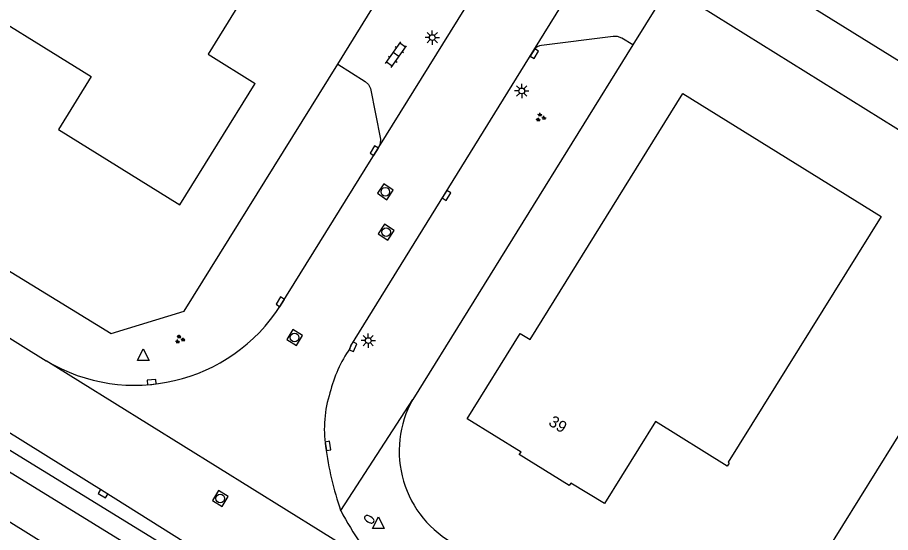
# Model space of a CAD drawing. Extents: x 128000 to 131008, y 398996 to 402500.
# Drawn here: x 128661 to 128736.8, y 400331.4 to 400376 of the extents above; entities that cross this region are included whole.
import ezdxf

# ---------------------------------------------------------------- set-up
doc = ezdxf.new("R2010")
doc.units = 0
for name, color, linetype in [('gg-afsc-hekwerk', 7, 'Continuous'), ('gg-anno-huisnummerreeks BGT', 7, 'Continuous'), ('gg-bbg-hoofdgebouw', 7, 'Continuous'), ('gg-knt-bovenkant onderkant talud', 7, 'Continuous'), ('gg-knt-onverhard', 7, 'Continuous'), ('gg-knt-verharding', 7, 'Continuous'), ('gt-grn-groengrens', 7, 'Continuous'), ('gt-grn-weggrens', 7, 'Continuous'), ('gt-symb-brandkraan', 7, 'Continuous'), ('gt-symb-groenvak', 7, 'Continuous'), ('gt-symb-klinker verharding', 7, 'Continuous'), ('gt-symb-kolk', 7, 'Continuous'), ('gt-symb-lichtmast', 7, 'Continuous'), ('gt-symb-rioolschacht', 7, 'Continuous'), ('gt-symb-waterafsluiter', 7, 'Continuous')]:
    doc.layers.add(name, color=color, linetype=linetype)

# ---------------------------------------------------------------- blocks, each defined once
blk = doc.blocks.new('gt0-GRVAK')
at = {"layer": 'gt-symb-groenvak'}
for p, q in [((-0.11, 0.189), (-0.228, 0.24)), ((-0.182, 0.153), (0.088, 0.153)), ((-0.091, 0.211), (-0.156, 0.322)), ((-0.047, 0.214), (-0.047, 0.393)), ((-0.004, 0.211), (0.061, 0.322)), ((0.015, 0.189), (0.133, 0.24)), ((0.262, -0.052), (0.197, 0.059)), ((0.305, -0.049), (0.305, 0.13)), ((0.349, -0.052), (0.414, 0.059)), ((-0.245, -0.228), (-0.363, -0.177)), ((-0.318, -0.264), (-0.047, -0.264)), ((-0.226, -0.206), (-0.291, -0.095)), ((-0.183, -0.203), (-0.183, -0.024)), ((-0.139, -0.206), (-0.074, -0.095)), ((-0.12, -0.228), (-0.002, -0.177)), ((0.243, -0.074), (0.125, -0.023)), ((0.17, -0.11), (0.441, -0.11)), ((0.368, -0.074), (0.486, -0.023))]:
    blk.add_line(p, q, dxfattribs=at)
blk = doc.blocks.new('gt0-KOLK')
at = {"layer": 'gt-symb-kolk'}
blk.add_lwpolyline([(0, 0), (0.375, 0), (0.375, 0.4), (-0.375, 0.4), (-0.375, 0), (0, 0)], dxfattribs=at)
blk = doc.blocks.new('gt0-WAFSL')
at = {"layer": 'gt-symb-waterafsluiter'}
for p, q in [((-0.5, -0.333), (0, 0.667)), ((0, 0.667), (0.5, -0.333)), ((0.5, -0.333), (-0.5, -0.333))]:
    blk.add_line(p, q, dxfattribs=at)
blk = doc.blocks.new('gt0-RS')
at = {"layer": 'gt-symb-rioolschacht'}
blk.add_lwpolyline([(-0.5, -0.5), (0.5, -0.5), (0.5, 0.5), (-0.5, 0.5)], close=True, dxfattribs=at)
blk.add_circle((0, 0), 0.375, dxfattribs=at)
blk = doc.blocks.new('gt0-KL1')
at = {"layer": 'gt-symb-klinker verharding'}
for p, q in [((-1.15, 0.3), (1.15, 0.3)), ((-1, -0.3), (-1, 0.3)), ((-0.5, 0.3), (-0.5, 0.45)), ((0, -0.3), (0, 0.3)), ((0.5, 0.3), (0.5, 0.45)), ((1, -0.3), (1, 0.3)), ((-1.15, -0.3), (1.15, -0.3)), ((-0.5, -0.45), (-0.5, -0.3)), ((0.5, -0.45), (0.5, -0.3))]:
    blk.add_line(p, q, dxfattribs=at)
blk = doc.blocks.new('gt0-LMAST')
at = {"layer": 'gt-symb-lichtmast'}
for p, q in [((-0.182, 0.173), (-0.447, 0.438)), ((-0.005, 0.246), (-0.005, 0.621)), ((0.172, 0.173), (0.437, 0.438)), ((-0.255, -0.004), (-0.63, -0.004)), ((-0.182, -0.181), (-0.447, -0.446)), ((-0.005, -0.254), (-0.005, -0.629)), ((0.437, -0.446), (0.172, -0.181)), ((0.245, -0.004), (0.62, -0.004))]:
    blk.add_line(p, q, dxfattribs=at)
blk.add_circle((-0.005, -0.004), 0.25, dxfattribs=at)
blk = doc.blocks.new('gt0-BR')
at = {"layer": 'gt-symb-brandkraan'}
for centre, radius, start, end in [((-0.244, 0), 0.206, 107.56694, 252.43307), ((0.599, -2.664), 3, 106.89205, 107.56694), ((0, -0.691), 0.938, 73.10799, 106.89205), ((-0.599, -2.664), 3, 72.43309, 73.10799), ((0.244, 0), 0.206, 287.56695, 72.43309), ((0.599, 2.664), 3, 252.43307, 253.10797), ((0, 0.691), 0.938, 253.10797, 286.89206), ((-0.599, 2.664), 3, 286.89206, 287.56695)]:
    blk.add_arc(centre, radius, start, end, dxfattribs=at)

msp = doc.modelspace()

# ---------------------------------------------------------------- linework, layer by layer
at = {"layer": 'gg-afsc-hekwerk'}
for p, q in [((128688.826, 400371.975), (128695.123, 400382.248)), ((128749.369, 400358.896), (128717.554, 400378.683)), ((128716.628, 400377.194), (128714.421, 400373.644)), ((128714.421, 400373.644), (128695.31, 400342.904)), ((128722.51, 400315.693), (128749.369, 400358.896))]:
    msp.add_line(p, q, dxfattribs=at)
msp.add_lwpolyline([(128654.074, 400357.859), (128669.144, 400348.617), (128675.483, 400350.566), (128688.826, 400371.975)], dxfattribs=at)
msp.add_arc((128703.272, 400338.43), 9.133, 150.66759, 242.45221, dxfattribs=at)
at = {"layer": 'gg-bbg-hoofdgebouw'}
for points in [[(128790.891, 400364.467), (128779.584, 400346.214), (128728.596, 400377.801), (128739.888, 400396.03)], [(128683.614, 400382.634), (128677.552, 400372.848), (128681.63, 400370.316)], [(128655.424, 400378.348), (128667.403, 400370.91), (128664.555, 400366.323), (128675.089, 400359.782), (128681.63, 400370.316)], [(128711.948, 400333.875), (128709.039, 400335.655), (128708.894, 400335.462), (128704.565, 400338.14), (128704.718, 400338.338), (128700.041, 400341.233), (128704.635, 400348.634), (128705.52, 400348.105), (128718.749, 400369.445), (128735.96, 400358.768), (128722.706, 400337.458), (128722.785, 400337.383), (128722.613, 400337.114), (128716.384, 400340.987), (128711.948, 400333.875)]]:
    msp.add_lwpolyline(points, dxfattribs=at)
at = {"layer": 'gg-knt-bovenkant onderkant talud'}
for points in [[(128333.496, 400540.287), (128368.981, 400518.876), (128448.044, 400469.606), (128530.679, 400418.551), (128612.627, 400367.814), (128696.848, 400316.073), (128778.01, 400265.253), (128862.147, 400212.764), (128956.549, 400154.069), (129038.301, 400103.216), (129119.96, 400052.676), (129148.424, 400034.861), (129162.188, 400026.426)], [(129161.484, 400025.581), (129147.644, 400033.809), (129119.343, 400051.529), (129037.273, 400102.358), (128861.134, 400211.854), (128777.308, 400263.921), (128695.395, 400315.045), (128612.029, 400366.286), (128529.887, 400417.265), (128447.459, 400468.282), (128368.182, 400517.109), (128331.965, 400538.201)]]:
    msp.add_lwpolyline(points, dxfattribs=at)
at = {"layer": 'gg-knt-onverhard'}
msp.add_lwpolyline([(129212.517, 399988.553), (129209.459, 399988.717), (129206.492, 399990.578), (129197.774, 399996.692), (129175.849, 400010.295), (129171.241, 400013.827), (129169.06, 400016.621), (129166.354, 400020.467), (129163.541, 400023.297), (129159.477, 400025.717), (129154.468, 400026.687), (129149.995, 400027.86), (129145.639, 400029.899), (129116.31, 400048.285), (129035.155, 400099.261), (128859.255, 400208.594), (128776.064, 400260.388), (128693.396, 400311.728), (128610.437, 400363.281), (128527.575, 400414.736), (128445.461, 400465.031), (128365.318, 400512.542), (128344.773, 400525.296), (128331.588, 400533.13)], dxfattribs=at)
at = {"layer": 'gg-knt-verharding'}
for p, q in [((128705.831, 400373.2), (128713.725, 400385.947)), ((128692.369, 400364.784), (128703.269, 400382.329)), ((128683.846, 400351.066), (128692.369, 400364.784)), ((128655.663, 400351.124), (128663.487, 400346.271))]:
    msp.add_line(p, q, dxfattribs=at)
for points in [[(128677.691, 400329.144), (128677.401, 400329.324), (128668.531, 400334.904), (128642.253, 400351.225), (128615.924, 400367.662), (128589.641, 400383.908), (128563.363, 400400.302), (128540.426, 400414.558)], [(128714.421, 400373.644), (128713.466, 400374.238), (128713.083, 400374.385), (128712.723, 400374.375), (128706.502, 400373.609)], [(128689.853, 400347.328), (128689.954, 400347.56), (128705.831, 400373.2)], [(128688.826, 400371.975), (128691.192, 400370.482), (128691.478, 400370.219), (128691.642, 400369.866), (128692.513, 400365.465), (128692.477, 400365.095), (128692.369, 400364.784)]]:
    msp.add_lwpolyline(points, dxfattribs=at)
for centre, radius, start, end in [((128706.646, 400372.618), 1.002, 98.2686, 144.45919), ((128671.197, 400359.152), 15.012, 239.09575, 327.41007), ((128699.673, 400340.622), 11.892, 145.67141, 166.03836), ((128698.149, 400340.307), 10.51, 162.36473, 188.02439), ((128716.606, 400342.734), 29.126, 187.68357, 198.95575), ((128714.517, 400346.814), 28.834, 208.00963, 214.74201)]:
    msp.add_arc(centre, radius, start, end, dxfattribs=at)
at = {"layer": 'gt-grn-groengrens'}
msp.add_line((128689.06, 400333.273), (128695.31, 400342.904), dxfattribs=at)
at = {"layer": 'gt-grn-weggrens'}
msp.add_line((128692.764, 400328.098), (128663.487, 400346.271), dxfattribs=at)

# ---------------------------------------------------------------- block references
at = {"layer": 'gt-symb-brandkraan', "rotation": 148.2498030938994}
msp.add_blockref('gt0-BR', (128691.545, 400332.516), dxfattribs=at)
at = {"layer": 'gt-symb-groenvak'}
for p in [(128706.403, 400367.362), (128675.088, 400348.12)]:
    msp.add_blockref('gt0-GRVAK', p, dxfattribs=at)
at = {"layer": 'gt-symb-klinker verharding', "rotation": 54.89531311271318}
msp.add_blockref('gt0-KL1', (128693.871, 400372.805), dxfattribs=at)
at = {"layer": 'gt-symb-kolk'}
for p, rotation in [((128705.705, 400372.996), -121.72223005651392), ((128692.145, 400364.381), 58.249803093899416), ((128698.073, 400360.701), -121.72006011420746), ((128683.985, 400351.266), 58.12218352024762), ((128689.954, 400347.56), -113.5145566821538), ((128672.678, 400344.212), 5.739098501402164), ((128688.158, 400338.908), 99.26452398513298), ((128668.531, 400334.904), 148.12218352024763)]:
    msp.add_blockref('gt0-KOLK', p, dxfattribs=dict(at, rotation=rotation))
at = {"layer": 'gt-symb-lichtmast'}
for p in [(128697.015, 400374.286), (128704.781, 400369.658), (128691.457, 400348.017)]:
    msp.add_blockref('gt0-LMAST', p, dxfattribs=at)
at = {"layer": 'gt-symb-rioolschacht'}
for p, rotation in [((128692.936, 400360.923), 56.50059992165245), ((128693.005, 400357.409), 56.373470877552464), ((128685.064, 400348.286), 58.61387523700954), ((128678.612, 400334.314), 148.74151469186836)]:
    msp.add_blockref('gt0-RS', p, dxfattribs=dict(at, rotation=rotation))
at = {"layer": 'gt-symb-waterafsluiter'}
for p in [(128671.929, 400346.616), (128692.331, 400332.055)]:
    msp.add_blockref('gt0-WAFSL', p, dxfattribs=at)

# ---------------------------------------------------------------- texts
at = {"layer": 'gg-anno-huisnummerreeks BGT'}
msp.add_text('39', height=1, rotation=328.2, dxfattribs=at).set_placement((128707.027, 400340.733))

doc.saveas('drawing.dxf')
